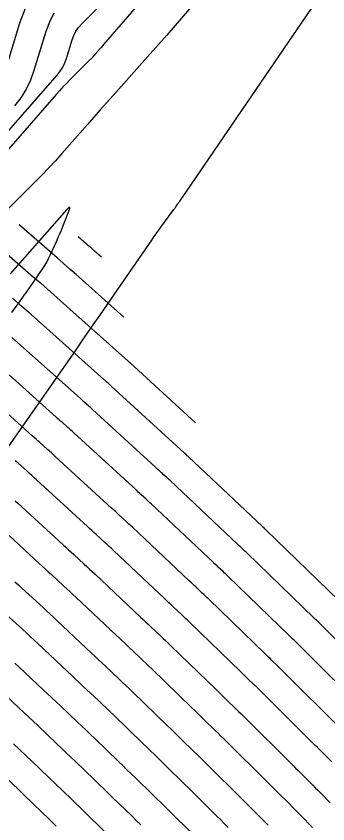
# Model space of a CAD drawing. Extents: x 1005228 to 1008882, y 1883389 to 1885754.
# Drawn here: x 1007885.5 to 1007916.7, y 1884787.6 to 1884868.6 of the extents above; entities that cross this region are included whole.
import ezdxf

# ---------------------------------------------------------------- set-up
doc = ezdxf.new("R2010")
doc.units = 0
for name, color, linetype in [('ATDIMS', 7, 'Continuous'), ('C-ANNO-NOTE', 7, 'Continuous'), ('S_BRIDGE', 7, 'Continuous'), ('TSOBSTACLE', 7, 'Continuous')]:
    doc.layers.add(name, color=color, linetype=linetype)

msp = doc.modelspace()

# ---------------------------------------------------------------- linework, layer by layer
at = {"layer": 'ATDIMS'}
for points in [[(1007922.885, 1884800.775), (1007916.213, 1884807.407), (1007916.145, 1884807.475), (1007916.076, 1884807.542), (1007916.007, 1884807.61), (1007915.938, 1884807.677), (1007915.662, 1884807.946), (1007915.592, 1884808.013), (1007915.523, 1884808.08), (1007915.454, 1884808.147), (1007915.385, 1884808.214), (1007908.617, 1884814.769), (1007908.542, 1884814.841), (1007908.467, 1884814.913), (1007908.392, 1884814.984), (1007908.317, 1884815.056), (1007908.015, 1884815.341), (1007907.94, 1884815.412), (1007907.865, 1884815.483), (1007907.789, 1884815.554), (1007907.714, 1884815.625), (1007900.929, 1884822.021), (1007900.845, 1884822.101), (1007900.76, 1884822.18), (1007900.675, 1884822.259), (1007900.59, 1884822.337), (1007900.248, 1884822.652), (1007900.162, 1884822.73), (1007900.077, 1884822.809), (1007899.992, 1884822.887), (1007899.906, 1884822.966), (1007893.162, 1884829.153), (1007893.058, 1884829.248), (1007892.954, 1884829.343), (1007892.85, 1884829.437), (1007892.745, 1884829.531), (1007892.325, 1884829.907), (1007892.22, 1884830.001), (1007892.116, 1884830.095), (1007892.011, 1884830.189), (1007891.906, 1884830.283), (1007886.822, 1884834.827), (1007885.938, 1884835.614), (1007885.052, 1884836.398)], [(1007883.787, 1884817.405), (1007887.8, 1884813.723), (1007888.107, 1884813.441), (1007888.415, 1884813.158), (1007888.722, 1884812.876), (1007889.029, 1884812.593), (1007890.258, 1884811.463), (1007890.565, 1884811.18), (1007890.871, 1884810.896), (1007891.176, 1884810.611), (1007891.48, 1884810.325), (1007895.523, 1884806.515), (1007895.821, 1884806.234), (1007896.119, 1884805.952), (1007896.417, 1884805.671), (1007896.715, 1884805.39), (1007897.906, 1884804.264), (1007898.204, 1884803.982), (1007898.5, 1884803.699), (1007898.796, 1884803.415), (1007899.091, 1884803.13), (1007903.117, 1884799.231), (1007903.409, 1884798.948), (1007903.701, 1884798.665), (1007903.992, 1884798.382), (1007904.284, 1884798.099), (1007905.45, 1884796.966), (1007905.741, 1884796.683), (1007906.031, 1884796.398), (1007906.32, 1884796.113), (1007906.609, 1884795.827), (1007910.557, 1884791.903), (1007910.848, 1884791.613), (1007911.139, 1884791.323), (1007911.431, 1884791.033), (1007911.721, 1884790.743), (1007912.885, 1884789.582), (1007913.175, 1884789.291), (1007913.465, 1884788.999), (1007913.753, 1884788.707), (1007914.04, 1884788.413), (1007915.219, 1884787.205)], [(1007885.22, 1884795.622), (1007887.691, 1884793.287), (1007888.113, 1884792.887), (1007888.534, 1884792.485), (1007888.953, 1884792.083), (1007889.372, 1884791.679), (1007891.043, 1884790.06), (1007891.461, 1884789.656), (1007891.878, 1884789.251), (1007892.296, 1884788.846), (1007892.713, 1884788.44), (1007895.163, 1884786.059)]]:
    msp.add_lwpolyline(points, dxfattribs=at)
at = {"layer": 'C-ANNO-NOTE'}
for points in [[(1007912.814, 1884887.232), (1007894.269, 1884865.77), (1007894.194, 1884865.684), (1007894.119, 1884865.598), (1007894.044, 1884865.512), (1007893.968, 1884865.427), (1007893.629, 1884865.047), (1007893.571, 1884864.981), (1007893.512, 1884864.914), (1007893.454, 1884864.848), (1007893.395, 1884864.782), (1007893.162, 1884864.516), (1007893.103, 1884864.45), (1007893.044, 1884864.386), (1007892.983, 1884864.322), (1007892.92, 1884864.259), (1007890.895, 1884862.243), (1007890.539, 1884861.883), (1007890.19, 1884861.517), (1007889.848, 1884861.145), (1007889.512, 1884860.767), (1007875.476, 1884844.688)], [(1007907.161, 1884874.302), (1007902.253, 1884868.621), (1007901.429, 1884867.672), (1007900.602, 1884866.725), (1007899.771, 1884865.782), (1007898.937, 1884864.842), (1007895.212, 1884860.662), (1007894.567, 1884859.936), (1007893.922, 1884859.209), (1007893.28, 1884858.48), (1007892.638, 1884857.75), (1007890.074, 1884854.83), (1007889.427, 1884854.105), (1007888.769, 1884853.392), (1007888.098, 1884852.689), (1007887.415, 1884851.998), (1007875.373, 1884840.013)], [(1007874.614, 1884845.533), (1007889.616, 1884862.718), (1007889.913, 1884863.096), (1007890.166, 1884863.5), (1007890.375, 1884863.928), (1007890.539, 1884864.381), (1007891.106, 1884866.243), (1007891.273, 1884866.693), (1007891.491, 1884867.113), (1007891.759, 1884867.502), (1007892.078, 1884867.861), (1007893.839, 1884869.618)], [(1007884.712, 1884825.365), (1007891.441, 1884835.061), (1007892.254, 1884836.233), (1007893.066, 1884837.406), (1007893.876, 1884838.58), (1007894.686, 1884839.754), (1007899.089, 1884846.15), (1007899.316, 1884846.476), (1007899.544, 1884846.8), (1007899.775, 1884847.123), (1007900.008, 1884847.444), (1007901.313, 1884849.229), (1007901.363, 1884849.298), (1007901.412, 1884849.366), (1007901.461, 1884849.436), (1007901.509, 1884849.505), (1007901.701, 1884849.783), (1007901.749, 1884849.853), (1007901.797, 1884849.922), (1007901.846, 1884849.991), (1007901.895, 1884850.06), (1007902.274, 1884850.594), (1007902.353, 1884850.706), (1007902.432, 1884850.818), (1007902.51, 1884850.931), (1007902.588, 1884851.044), (1007915.104, 1884869.405)], [(1007889.291, 1884868.921), (1007888.831, 1884868.035), (1007888.478, 1884867.084), (1007887.281, 1884863.155), (1007886.935, 1884862.199), (1007886.494, 1884861.294), (1007885.96, 1884860.443), (1007885.332, 1884859.643)]]:
    msp.add_lwpolyline(points, dxfattribs=at)
at = {"layer": 'S_BRIDGE'}
for points in [[(1007886.389, 1884869.377), (1007885.851, 1884867.926), (1007884.023, 1884861.929)], [(1007885.066, 1884838.899), (1007885.785, 1884839.881), (1007885.964, 1884840.128), (1007886.141, 1884840.375), (1007886.316, 1884840.624), (1007886.49, 1884840.874), (1007888.159, 1884843.295), (1007888.374, 1884843.621), (1007888.573, 1884843.957), (1007888.756, 1884844.3), (1007888.924, 1884844.653), (1007889.566, 1884846.08), (1007889.725, 1884846.438), (1007889.879, 1884846.797), (1007890.03, 1884847.158), (1007890.176, 1884847.521), (1007890.789, 1884849.062), (1007890.887, 1884849.354), (1007890.88, 1884849.476), (1007890.769, 1884849.426), (1007890.553, 1884849.206), (1007884.914, 1884842.781)]]:
    msp.add_lwpolyline(points, dxfattribs=at)
at = {"layer": 'TSOBSTACLE'}
for points in [[(1007880.748, 1884848.1), (1007880.9, 1884847.971), (1007880.923, 1884847.951), (1007880.946, 1884847.931), (1007881.039, 1884847.85), (1007886.978, 1884842.686), (1007887.962, 1884841.827), (1007888.943, 1884840.965), (1007889.921, 1884840.099), (1007890.896, 1884839.231), (1007896.704, 1884834.039), (1007896.774, 1884833.977), (1007896.843, 1884833.915), (1007896.861, 1884833.899), (1007896.878, 1884833.884), (1007896.895, 1884833.868), (1007896.913, 1884833.852), (1007903.469, 1884827.837)], [(1007896.296, 1884838.428), (1007892.153, 1884842.131), (1007891.523, 1884842.692), (1007890.891, 1884843.251), (1007890.257, 1884843.808), (1007889.621, 1884844.363), (1007885.802, 1884847.684)], [(1007891.711, 1884846.521), (1007892.558, 1884845.785), (1007892.699, 1884845.662), (1007892.84, 1884845.538), (1007892.98, 1884845.414), (1007893.119, 1884845.29), (1007894.038, 1884844.468)], [(1007917.838, 1884810.011), (1007910.522, 1884817.097), (1007910.491, 1884817.126), (1007910.461, 1884817.156), (1007910.43, 1884817.185), (1007910.399, 1884817.214), (1007910.275, 1884817.331), (1007910.214, 1884817.389), (1007910.152, 1884817.447), (1007902.819, 1884824.36), (1007902.778, 1884824.398), (1007902.738, 1884824.437), (1007902.697, 1884824.474), (1007902.656, 1884824.512), (1007902.492, 1884824.663), (1007902.409, 1884824.739), (1007902.327, 1884824.814), (1007895.037, 1884831.503), (1007894.977, 1884831.558), (1007894.916, 1884831.613), (1007894.855, 1884831.668), (1007894.794, 1884831.723), (1007894.55, 1884831.942), (1007894.489, 1884831.997), (1007894.427, 1884832.052), (1007894.366, 1884832.106), (1007894.305, 1884832.161), (1007888.859, 1884837.029), (1007887.93, 1884837.857), (1007886.998, 1884838.681), (1007886.063, 1884839.503), (1007885.125, 1884840.321)], [(1007920.419, 1884799.001), (1007914.292, 1884805.091), (1007914.18, 1884805.202), (1007914.067, 1884805.313), (1007913.954, 1884805.424), (1007913.84, 1884805.535), (1007913.386, 1884805.976), (1007913.272, 1884806.087), (1007913.159, 1884806.197), (1007913.045, 1884806.307), (1007912.931, 1884806.418), (1007906.711, 1884812.441), (1007906.593, 1884812.556), (1007906.474, 1884812.67), (1007906.354, 1884812.784), (1007906.235, 1884812.897), (1007905.755, 1884813.35), (1007905.635, 1884813.464), (1007905.515, 1884813.577), (1007905.396, 1884813.69), (1007905.276, 1884813.803), (1007899.039, 1884819.682), (1007898.911, 1884819.803), (1007898.782, 1884819.923), (1007898.653, 1884820.043), (1007898.523, 1884820.163), (1007898.004, 1884820.64), (1007897.874, 1884820.759), (1007897.745, 1884820.879), (1007897.615, 1884820.998), (1007897.485, 1884821.117), (1007891.287, 1884826.803), (1007891.14, 1884826.938), (1007890.992, 1884827.072), (1007890.844, 1884827.206), (1007890.696, 1884827.339), (1007890.101, 1884827.872), (1007889.952, 1884828.005), (1007889.804, 1884828.138), (1007889.655, 1884828.271), (1007889.506, 1884828.404), (1007884.785, 1884832.625)], [(1007917.954, 1884797.227), (1007912.371, 1884802.775), (1007912.215, 1884802.93), (1007912.058, 1884803.085), (1007911.901, 1884803.239), (1007911.743, 1884803.393), (1007911.11, 1884804.007), (1007910.952, 1884804.161), (1007910.794, 1884804.314), (1007910.636, 1884804.468), (1007910.478, 1884804.621), (1007904.806, 1884810.113), (1007904.644, 1884810.271), (1007904.48, 1884810.427), (1007904.317, 1884810.583), (1007904.153, 1884810.739), (1007903.495, 1884811.36), (1007903.331, 1884811.515), (1007903.166, 1884811.671), (1007903.002, 1884811.826), (1007902.837, 1884811.981), (1007897.15, 1884817.343), (1007896.977, 1884817.505), (1007896.804, 1884817.666), (1007896.631, 1884817.827), (1007896.457, 1884817.988), (1007895.761, 1884818.628), (1007895.586, 1884818.788), (1007895.412, 1884818.949), (1007895.238, 1884819.109), (1007895.064, 1884819.269), (1007889.412, 1884824.454), (1007889.222, 1884824.628), (1007889.03, 1884824.802), (1007888.839, 1884824.975), (1007888.647, 1884825.148), (1007887.877, 1884825.837), (1007887.684, 1884826.009), (1007887.492, 1884826.182), (1007887.299, 1884826.354), (1007887.107, 1884826.526), (1007882.747, 1884830.423)], [(1007917.11, 1884793.835), (1007916.299, 1884794.644), (1007916.097, 1884794.846), (1007915.894, 1884795.048), (1007915.691, 1884795.25), (1007915.488, 1884795.452), (1007910.451, 1884800.459), (1007910.25, 1884800.658), (1007910.049, 1884800.856), (1007909.847, 1884801.054), (1007909.645, 1884801.251), (1007908.835, 1884802.038), (1007908.632, 1884802.235), (1007908.43, 1884802.431), (1007908.227, 1884802.628), (1007908.024, 1884802.824), (1007902.901, 1884807.786), (1007902.694, 1884807.985), (1007902.487, 1884808.184), (1007902.279, 1884808.383), (1007902.07, 1884808.58), (1007901.235, 1884809.37), (1007901.026, 1884809.567), (1007900.817, 1884809.765), (1007900.608, 1884809.962), (1007900.399, 1884810.159), (1007895.26, 1884815.004), (1007895.044, 1884815.207), (1007894.827, 1884815.41), (1007894.609, 1884815.612), (1007894.391, 1884815.813), (1007893.517, 1884816.617), (1007893.298, 1884816.818), (1007893.08, 1884817.019), (1007892.861, 1884817.219), (1007892.642, 1884817.42), (1007887.537, 1884822.104), (1007887.303, 1884822.318), (1007887.069, 1884822.531), (1007886.833, 1884822.744), (1007886.597, 1884822.956), (1007885.653, 1884823.802), (1007885.416, 1884824.013)], [(1007885.385, 1884820.008), (1007885.662, 1884819.754), (1007890.221, 1884815.572), (1007890.484, 1884815.33), (1007890.747, 1884815.088), (1007891.01, 1884814.847), (1007891.273, 1884814.605), (1007892.325, 1884813.638), (1007892.587, 1884813.396), (1007892.849, 1884813.153), (1007893.11, 1884812.909), (1007893.37, 1884812.665), (1007897.961, 1884808.337), (1007898.215, 1884808.098), (1007898.468, 1884807.858), (1007898.722, 1884807.619), (1007898.975, 1884807.38), (1007899.988, 1884806.422), (1007900.241, 1884806.182), (1007900.494, 1884805.942), (1007900.745, 1884805.7), (1007900.996, 1884805.458), (1007905.571, 1884801.028), (1007905.818, 1884800.788), (1007906.065, 1884800.548), (1007906.312, 1884800.308), (1007906.559, 1884800.068), (1007907.547, 1884799.108), (1007907.794, 1884798.868), (1007908.04, 1884798.627), (1007908.285, 1884798.385), (1007908.53, 1884798.143), (1007913.022, 1884793.678), (1007913.27, 1884793.432), (1007913.517, 1884793.186), (1007913.764, 1884792.94), (1007914.01, 1884792.694), (1007914.997, 1884791.708), (1007915.244, 1884791.462), (1007915.489, 1884791.214), (1007915.734, 1884790.966), (1007915.978, 1884790.717), (1007916.977, 1884789.692)], [(1007885.378, 1884811.875), (1007885.73, 1884811.551), (1007886.082, 1884811.228), (1007886.434, 1884810.905), (1007886.786, 1884810.582), (1007888.192, 1884809.288), (1007888.543, 1884808.965), (1007888.894, 1884808.64), (1007889.243, 1884808.313), (1007889.591, 1884807.986), (1007893.085, 1884804.693), (1007893.427, 1884804.369), (1007893.77, 1884804.046), (1007894.112, 1884803.723), (1007894.455, 1884803.399), (1007895.824, 1884802.105), (1007896.166, 1884801.781), (1007896.507, 1884801.456), (1007896.847, 1884801.13), (1007897.186, 1884800.803), (1007900.664, 1884797.434), (1007901, 1884797.108), (1007901.336, 1884796.782), (1007901.672, 1884796.456), (1007902.008, 1884796.13), (1007903.352, 1884794.824), (1007903.687, 1884794.497), (1007904.022, 1884794.17), (1007904.355, 1884793.841), (1007904.688, 1884793.511), (1007908.091, 1884790.129), (1007908.427, 1884789.795), (1007908.762, 1884789.461), (1007909.097, 1884789.127), (1007909.432, 1884788.793), (1007910.772, 1884787.455)], [(1007884.542, 1884808.57), (1007886.126, 1884807.114), (1007886.521, 1884806.749), (1007886.916, 1884806.383), (1007887.309, 1884806.016), (1007887.701, 1884805.647), (1007890.646, 1884802.871), (1007891.034, 1884802.505), (1007891.421, 1884802.14), (1007891.808, 1884801.775), (1007892.195, 1884801.409), (1007893.742, 1884799.947), (1007894.128, 1884799.581), (1007894.513, 1884799.213), (1007894.897, 1884798.845), (1007895.28, 1884798.475), (1007898.21, 1884795.638), (1007898.591, 1884795.269), (1007898.972, 1884794.899), (1007899.352, 1884794.53), (1007899.733, 1884794.161), (1007901.254, 1884792.682), (1007901.634, 1884792.312), (1007902.013, 1884791.941), (1007902.391, 1884791.568), (1007902.767, 1884791.195), (1007905.626, 1884788.354), (1007906.005, 1884787.977), (1007906.385, 1884787.599), (1007906.764, 1884787.221)], [(1007903.16, 1884786.58), (1007900.847, 1884788.879), (1007900.426, 1884789.296), (1007900.004, 1884789.712), (1007899.581, 1884790.127), (1007899.157, 1884790.54), (1007897.457, 1884792.191), (1007897.032, 1884792.604), (1007896.607, 1884793.016), (1007896.182, 1884793.429), (1007895.756, 1884793.841), (1007893.375, 1884796.147), (1007892.948, 1884796.559), (1007892.52, 1884796.97), (1007892.091, 1884797.38), (1007891.66, 1884797.788), (1007889.935, 1884799.419), (1007889.503, 1884799.826), (1007889.072, 1884800.234), (1007888.64, 1884800.641), (1007888.208, 1884801.048), (1007885.811, 1884803.308), (1007885.375, 1884803.718)], [(1007883.903, 1884800.986), (1007885.783, 1884799.214), (1007886.253, 1884798.771), (1007886.723, 1884798.328), (1007887.192, 1884797.884), (1007887.662, 1884797.441), (1007889.59, 1884795.618), (1007890.059, 1884795.174), (1007890.527, 1884794.728), (1007890.993, 1884794.28), (1007891.458, 1884793.831), (1007893.315, 1884792.033), (1007893.779, 1884791.583), (1007894.243, 1884791.134), (1007894.706, 1884790.684), (1007895.17, 1884790.233), (1007897.079, 1884788.378), (1007897.538, 1884787.931), (1007897.995, 1884787.483)], [(1007889.514, 1884787.368), (1007889.143, 1884787.728), (1007888.771, 1884788.087), (1007887.286, 1884789.526), (1007886.914, 1884789.885), (1007886.541, 1884790.243), (1007886.167, 1884790.6), (1007885.792, 1884790.956), (1007882.778, 1884793.804)]]:
    msp.add_lwpolyline(points, dxfattribs=at)

doc.saveas('drawing.dxf')
